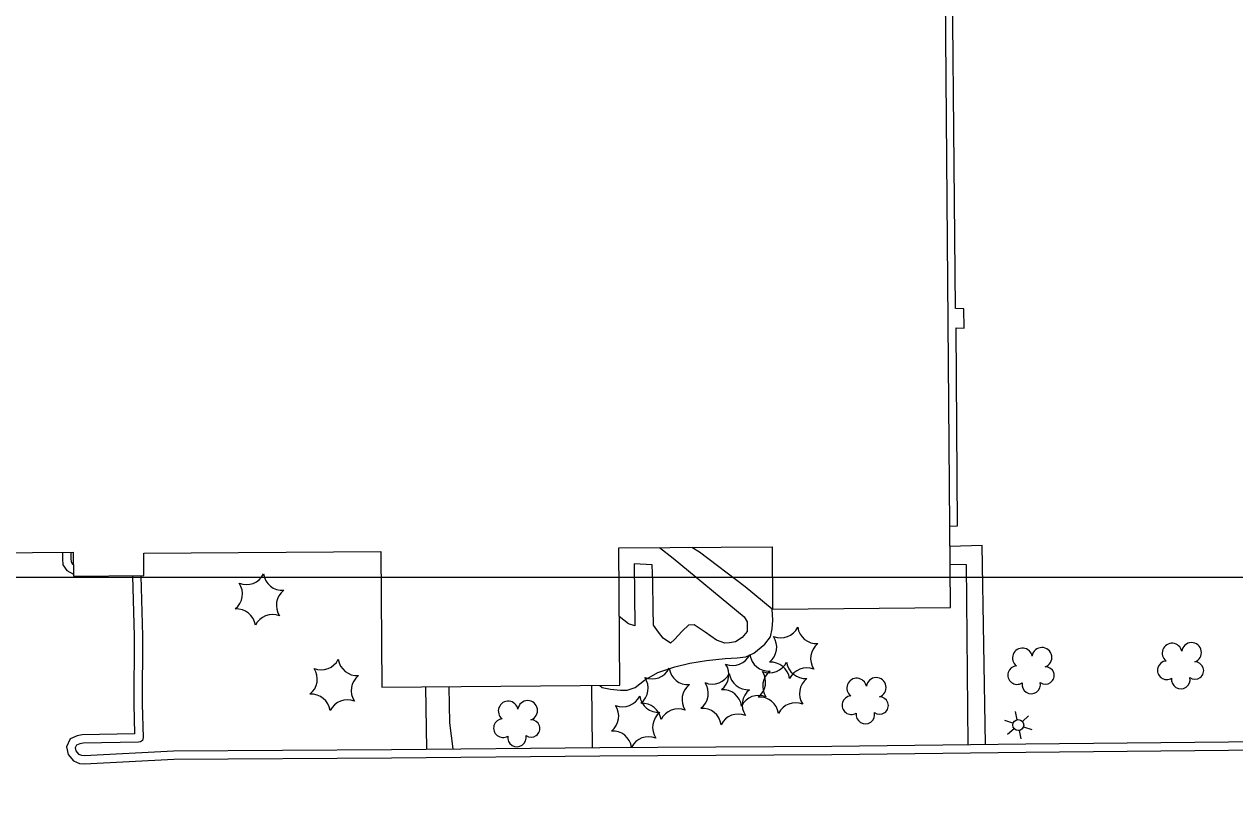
# Model space of a CAD drawing. Extents: x 353423 to 364002, y 127000 to 201942.
# Drawn here: x 361052.1 to 361415.4, y 145935.3 to 146165.9 of the extents above; entities that cross this region are included whole.
import ezdxf

# ---------------------------------------------------------------- set-up
doc = ezdxf.new("R2010")
doc.units = 0
for name, color, linetype in [('E_FEN_Generic', 7, 'Continuous'), ('E_LAND_BrushLine', 7, 'Continuous'), ('E_LAND_TreeLine', 7, 'Continuous'), ('E_MISCPROP', 7, 'Continuous'), ('E_WTR_FlowLine', 7, 'Continuous')]:
    doc.layers.add(name, color=color, linetype=linetype)

msp = doc.modelspace()

# ---------------------------------------------------------------- linework, layer by layer
at = {"layer": 'E_FEN_Generic'}
for centre, radius, start, end in [((361111.92, 145995), 5.72, 308.0845, 33.8494), ((361118.82, 146003.5), 5.72, 248.0845, 333.8494), ((361129.62, 146001.78), 5.72, 188.0845, 273.8494), ((361133.54, 145991.57), 5.72, 128.0845, 213.8494), ((361115.84, 145984.78), 5.72, 8.0845, 93.8494), ((361126.64, 145983.07), 5.72, 68.0845, 153.8494), ((361279.12, 145987.52), 5.72, 248.0845, 333.8494), ((361289.93, 145985.8), 5.72, 188.0845, 273.8494), ((361272.23, 145979.02), 5.72, 308.0845, 33.8494), ((361293.84, 145975.58), 5.72, 128.0845, 213.8494), ((361396.58, 145977.22), 2.97, 11.2968, 232.5307), ((361402.43, 145977.4), 2.97, 288.9477, 171.9209), ((361264.75, 145979.27), 5.72, 248.0845, 333.8494), ((361275.55, 145977.55), 5.72, 188.0845, 273.8494), ((361351.7, 145975.76), 2.97, 11.2968, 232.5307), ((361357.55, 145975.95), 2.97, 288.9477, 171.9209), ((361134.37, 145969.42), 5.72, 308.0845, 33.8494), ((361141.26, 145977.92), 5.72, 248.0845, 333.8494), ((361152.06, 145976.2), 5.72, 188.0845, 273.8494), ((361240.54, 145975.2), 5.72, 248.0845, 333.8494), ((361251.35, 145973.49), 5.72, 188.0845, 273.8494), ((361257.86, 145970.77), 5.72, 308.0845, 33.8494), ((361275.79, 145977.05), 5.72, 248.0845, 333.8494), ((361276.15, 145968.8), 5.72, 8.0845, 93.8494), ((361286.59, 145975.33), 5.72, 188.0845, 273.8494), ((361286.95, 145967.08), 5.72, 68.0845, 153.8494), ((361350.09, 145970.64), 2.78, 94.2677, 302.0407), ((361358.59, 145970.52), 2.61, 233.6529, 91.5855), ((361394.98, 145972.09), 2.78, 94.2677, 302.0407), ((361403.47, 145971.98), 2.61, 233.6529, 91.5855), ((361155.98, 145965.98), 5.72, 128.0845, 213.8494), ((361233.65, 145966.7), 5.72, 308.0845, 33.8494), ((361251.69, 145965.18), 5.72, 308.0845, 33.8494), ((361258.59, 145973.68), 5.72, 248.0845, 333.8494), ((361269.39, 145971.96), 5.72, 188.0845, 273.8494), ((361268.9, 145968.55), 5.72, 308.0845, 33.8494), ((361279.47, 145967.33), 5.72, 128.0845, 213.8494), ((361290.51, 145965.11), 5.72, 128.0845, 213.8494), ((361301.95, 145966.73), 2.97, 11.2968, 232.5307), ((361307.8, 145966.91), 2.97, 288.9477, 171.9209), ((361354.32, 145967.84), 2.78, 170.9447, 11.9558), ((361399.2, 145969.3), 2.78, 170.9447, 11.9558), ((361138.28, 145959.2), 5.72, 8.0845, 93.8494), ((361255.26, 145963.27), 5.72, 128.0845, 213.8494), ((361261.77, 145960.55), 5.72, 8.0845, 93.8494), ((361273.31, 145961.74), 5.72, 128.0845, 213.8494), ((361149.09, 145957.49), 5.72, 68.0845, 153.8494), ((361197.38, 145959.85), 2.97, 11.2968, 232.5307), ((361203.23, 145960.03), 2.97, 288.9477, 171.9209), ((361224.81, 145958.37), 5.72, 308.0845, 33.8494), ((361231.71, 145966.87), 5.72, 248.0845, 333.8494), ((361242.51, 145965.16), 5.72, 188.0845, 273.8494), ((361237.57, 145956.49), 5.72, 8.0845, 93.8494), ((361272.58, 145958.84), 5.72, 68.0845, 153.8494), ((361272.81, 145958.33), 5.72, 8.0845, 93.8494), ((361283.62, 145956.61), 5.72, 68.0845, 153.8494), ((361300.34, 145961.6), 2.78, 94.2677, 302.0407), ((361308.84, 145961.49), 2.61, 233.6529, 91.5855), ((361195.78, 145954.72), 2.78, 94.2677, 302.0407), ((361246.43, 145954.94), 5.72, 128.0845, 213.8494), ((361248.37, 145954.77), 5.72, 68.0845, 153.8494), ((361255.61, 145954.96), 5.72, 8.0845, 93.8494), ((361266.41, 145953.24), 5.72, 68.0845, 153.8494), ((361304.57, 145958.81), 2.78, 170.9447, 11.9558), ((361204.27, 145954.6), 2.61, 233.6529, 91.5855), ((361228.73, 145948.15), 5.72, 8.0845, 93.8494), ((361200, 145951.92), 2.78, 170.9447, 11.9558), ((361239.53, 145946.44), 5.72, 68.0845, 153.8494)]:
    msp.add_arc(centre, radius, start, end, dxfattribs=at)
at = {"layer": 'E_LAND_BrushLine'}
for p, q in [((361350.09, 145957.25), (361349.59, 145959.72)), ((361351.7, 145956.71), (361353.54, 145958.42)), ((361348.85, 145956.21), (361346.37, 145957.04)), ((361349.22, 145954.55), (361347.25, 145952.86)), ((361350.74, 145954.04), (361351.25, 145951.49)), ((361352.02, 145955.11), (361354.46, 145954.27))]:
    msp.add_line(p, q, dxfattribs=at)
msp.add_circle((361350.44, 145955.65), 1.64, dxfattribs=at)
at = {"layer": 'E_LAND_TreeLine'}
for q in [(363500, 146000), (363000, 146000)]:
    msp.add_line((359000, 146000), q, dxfattribs=at)
at = {"layer": 'E_MISCPROP'}
for points in [[(361329.89, 146015.26), (361332.18, 146015.37), (361331.78, 146074.82), (361334.24, 146074.65), (361334.1, 146080.5), (361331.58, 146080.62), (361330.34, 146220.25)], [(361224.89, 145967.52), (361225.6, 145966.96), (361228.06, 145966.44), (361231.03, 145966.08), (361233.07, 145966.14), (361235.52, 145966.95), (361238.27, 145969.08), (361242.28, 145971.41), (361247.34, 145973.15), (361251.89, 145974.2), (361256.92, 145975.02), (361262.45, 145975.6), (361266.1, 145975.86), (361268.69, 145976.14), (361271.11, 145977.21), (361274.34, 145979.92), (361276.11, 145982.16), (361276.56, 145984.48), (361276.79, 145987.14), (361276.59, 145990.4), (361268.52, 145997.1), (361254.76, 146007.49), (361252.52, 146008.94)], [(361242.76, 146008.86), (361246.91, 146005.68), (361268.23, 145988.1), (361269.12, 145986.64), (361269.11, 145983.69), (361267.62, 145981.87), (361265.54, 145980.64), (361263.79, 145980.31), (361262.36, 145980.26), (361259.85, 145981.12), (361256.46, 145983.48), (361253.16, 145985.71), (361251.45, 145985.66), (361249.58, 145983.85), (361247.28, 145981.28), (361246.07, 145980.25), (361243.87, 145981.7), (361242.49, 145983.53), (361241.01, 145985.61), (361240.92, 145990.55), (361240.77, 145998.47), (361240.56, 146003.7), (361235.13, 146003.96), (361235.34, 145985.44), (361233.52, 145985.99), (361230.72, 145988.2)], [(361340.65, 145949.89), (361339.6, 146009.49), (361329.93, 146009.2)], [(361063.66, 146007.51), (361063.67, 146006.71), (361063.61, 146005.53), (361063.77, 146003.71), (361064.97, 146001.99), (361066.93, 146000.94)], [(361066.16, 146007.53), (361066.18, 146006.68), (361066.12, 146005.57), (361066.21, 146004.59), (361066.68, 146003.91), (361066.91, 146003.79)], [(361329.98, 146003.9), (361334.79, 146003.79), (361335.32, 145949.82)], [(361087.17, 146000.45), (361087.6, 145982.38), (361087.51, 145961.93), (361087.82, 145951.91), (361087.64, 145951.03), (361087.01, 145950.6), (361086.45, 145950.51), (361069.83, 145950.21), (361068.79, 145950.01), (361067.79, 145949.6), (361067.46, 145948.84), (361067.64, 145947.92), (361068.47, 145946.97), (361069.36, 145946.58), (361070.28, 145946.53), (361096.93, 145947.94), (361162.33, 145948.31), (361224.86, 145948.96), (361294.48, 145949.3), (361352.68, 145950.05), (361413.51, 145950.63), (361475.15, 145951.17)], [(361084.67, 146000.43), (361085.1, 145982.35), (361085.01, 145961.9), (361085.28, 145952.99)], [(361172.99, 145948.42), (361172.65, 145967.1)], [(361179.53, 145967.16), (361179.77, 145956.3), (361180.78, 145948.5)], [(361222.63, 145948.94), (361222.5, 145967.51)], [(361085.28, 145952.99), (361069.56, 145952.71), (361068.07, 145952.41), (361065.89, 145951.52), (361064.86, 145949.11), (361065.32, 145946.78), (361066.95, 145944.9), (361068.77, 145944.1), (361070.28, 145944.02), (361097.01, 145945.44), (361162.35, 145945.81), (361224.88, 145946.46), (361294.5, 145946.8), (361352.71, 145947.55), (361413.53, 145948.13), (361475.17, 145948.67)]]:
    msp.add_lwpolyline(points, dxfattribs=at)
at = {"layer": 'E_WTR_FlowLine'}
msp.add_lwpolyline([(360609.74, 145619.76), (360945.85, 145622.49), (360943.34, 145932.04), (361018.56, 145932.65), (361017.96, 146007.14), (361066.88, 146007.54), (361066.94, 146000.29), (361088.08, 146000.46), (361088.03, 146007.18), (361159.17, 146007.75), (361159.5, 145966.99), (361230.89, 145967.57), (361230.56, 146008.76), (361276.55, 146009.14), (361276.7, 145990.45), (361330.08, 145990.88), (361328.1, 146235.6)], dxfattribs=at)

doc.saveas('drawing.dxf')
